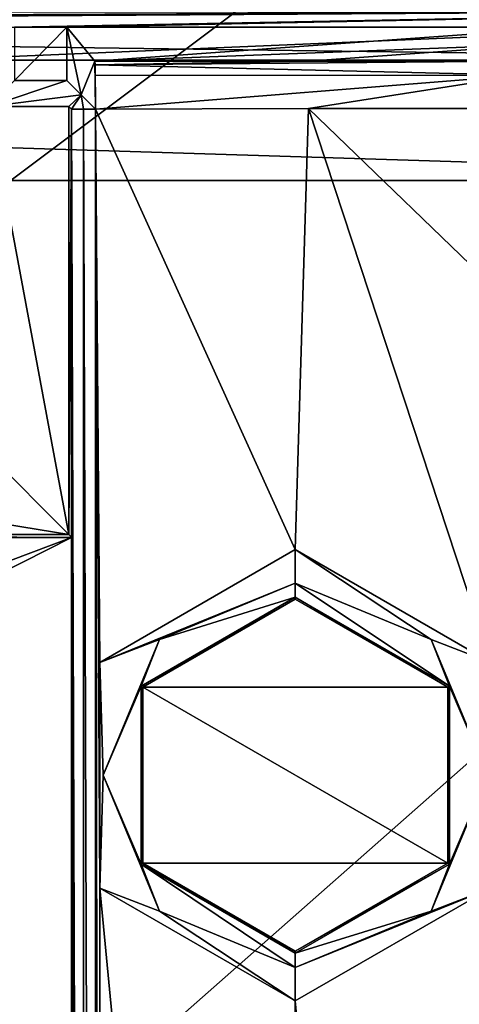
# Model space of a CAD drawing. Header units: metres. Extents: x -205 to 205, y -82 to 82.
# Tile 401 of 426: x 150 to 159, y 20 to 41. Entities that reach past the tile are written whole.
import ezdxf

# ---------------------------------------------------------------- set-up
doc = ezdxf.new("R2010")
doc.units = ezdxf.units.M
doc.layers.add('solid_PRT0003', color=7, linetype='CONTINUOUS')

msp = doc.modelspace()

# ---------------------------------------------------------------- linework, layer by layer
at = {"layer": 'solid_PRT0003'}
for points in [[(0, -75), (0, 75), (200, 75)], [(200, -75), (0, -75), (200, 75)], [(172.02478, 41.035542, 108.5), (89.953697, 41.035538, 108.5), (88.489235, 37.5, 108.5)], [(172.02478, 41.035542, 108.5), (88.489235, 37.5, 108.5), (173.489243, 37.5, 108.5)], [(90.963112, 40.026123, 108.410858), (93.489235, 41.072483, 108.410858), (171.015366, 40.026123, 108.410858)], [(93.489235, 40.722591, 75), (96.875961, 40.722591, 75), (168.489243, 41.072483, 108.410858)], [(93.489235, 41.072483, 108.410858), (93.489235, 40.722591, 75), (168.489243, 41.072483, 108.410858)], [(171.015366, 40.026123, 108.410858), (93.489235, 41.072483, 108.410858), (168.489243, 41.072483, 108.410858)], [(96.875961, 40.722591, 75), (100.246826, 40.722591, 75), (168.489243, 41.072483, 108.410858)], [(100.246826, 40.722591, 75), (110.791389, 40.722591, 75), (168.489243, 41.072483, 108.410858)], [(110.791389, 40.722591, 75), (111.887085, 40.722591, 75), (168.489243, 41.072483, 108.410858)], [(111.887085, 40.722591, 75), (150.091385, 40.722591, 75), (168.489243, 41.072483, 108.410858)], [(150.091385, 40.722591, 75), (151.187088, 40.722591, 75), (168.489243, 41.072483, 108.410858)], [(151.187088, 40.722591, 75), (161.731552, 40.722591, 75), (168.489243, 41.072483, 108.410858)], [(150.091385, 39.602154, 75), (151.187088, 40.722591, 75), (150.091385, 40.722591, 75)], [(150.091385, 39.602154, 75), (151.187088, 39.602154, 75), (151.187088, 40.722591, 75)], [(151.187088, 40.722591, 75), (151.780594, 40.010365, 6.989528), (161.731552, 40.722591, 75)], [(151.489807, 39.299431, 40.311337), (151.780594, 40.010365, 6.989528), (151.187088, 40.722591, 75)], [(151.489807, 39.299431, 40.311337), (151.187088, 40.722591, 75), (151.187088, 39.602154, 75)], [(151.780594, 40.010365, 6.989528), (161.219482, 40.366875, 41.032513), (161.731552, 40.722591, 75)], [(151.780594, 40.010365, 6.989528), (156.265564, 40.010365, 6.989528), (161.219482, 40.366875, 41.032513)], [(156.265564, 40.010365, 6.989528), (160.750534, 40.010365, 6.989528), (161.219482, 40.366875, 41.032513)], [(90.963112, 40.026123, 108.410858), (172.061722, 37.5, 108.410858), (89.916756, 37.5, 108.410858)], [(90.963112, 40.026123, 108.410858), (171.015366, 40.026123, 108.410858), (172.061722, 37.5, 108.410858)], [(151.489807, 39.299431, 40.311337), (151.789261, 38.999981, 5.997921), (151.780594, 40.010365, 6.989528)], [(151.783951, 39.929047, 6.604853), (156.265564, 40.010365, 6.989528), (151.780594, 40.010365, 6.989528)], [(151.789261, 38.999981, 5.997921), (151.783951, 39.929047, 6.604853), (151.780594, 40.010365, 6.989528)], [(151.783951, 39.929047, 6.604853), (160.750534, 40.010365, 6.989528), (156.265564, 40.010365, 6.989528)], [(160.750336, 39.713814, 6.2892), (160.750534, 40.010365, 6.989528), (151.783951, 39.929047, 6.604853)], [(151.789261, 38.999981, 5.997921), (151.786774, 39.70578, 6.28134), (151.783951, 39.929047, 6.604853)], [(160.750336, 39.713814, 6.2892), (151.783951, 39.929047, 6.604853), (151.786774, 39.70578, 6.28134)], [(149.546829, 39.057598, 12.6), (151.187088, 39.602154, 75), (150.091385, 39.602154, 75)], [(149.546829, 39.057598, 12.6), (151.489807, 39.299431, 40.311337), (151.187088, 39.602154, 75)], [(160.750336, 39.713814, 6.2892), (151.786774, 39.70578, 6.28134), (151.789261, 38.999981, 5.997921)], [(160.750336, 39.713814, 6.2892), (151.789261, 38.999981, 5.997921), (156.269791, 39.010742, 6)], [(160.750336, 39.713814, 6.2892), (156.269791, 39.010742, 6), (160.750336, 39.010418, 6)], [(151.231644, 39.057598, 12.6), (151.489807, 39.299431, 40.311337), (149.546829, 39.057598, 12.6)], [(151.231644, 39.057598, 12.6), (151.28923, 39, 6), (151.489807, 39.299431, 40.311337)], [(151.542328, 39, 6), (151.489807, 39.299431, 40.311337), (151.28923, 39, 6)], [(151.542328, 39, 6), (151.789261, 38.999981, 5.997921), (151.489807, 39.299431, 40.311337)], [(151.231644, 30.057598, 12.6), (149.546829, 39.057598, 12.6), (149.546829, 31.742403, 12.6)], [(151.231644, 30.057598, 12.6), (151.231644, 39.057598, 12.6), (149.546829, 39.057598, 12.6)], [(151.231644, 30.057598, 12.6), (151.28923, 39, 6), (151.231644, 39.057598, 12.6)], [(151.231644, 30.057598, 12.6), (151.28923, 30, 6), (151.28923, 39, 6)], [(151.542328, -39, 6), (151.28923, 39, 6), (151.28923, 30, 6)], [(151.542328, -39, 6), (151.542328, 39, 6), (151.28923, 39, 6)], [(151.542328, 39, 6), (151.789261, -38.999981, 5.997921), (151.789261, 38.999981, 5.997921)], [(151.542328, -39, 6), (151.789261, -38.999981, 5.997921), (151.542328, 39, 6)], [(155.989243, 29.741312, 6), (156.269791, 39.010742, 6), (151.789261, 38.999981, 5.997921)], [(151.883072, -27.370523, 6), (151.789261, 38.999981, 5.997921), (151.789261, -38.999981, 5.997921)], [(151.789261, 38.999981, 5.997921), (151.883072, -27.370523, 6), (151.883255, -22.629152, 6)], [(151.883255, 27.370848, 6), (155.989243, 29.741312, 6), (151.789261, 38.999981, 5.997921)], [(151.883072, 22.629477, 6), (151.883255, 27.370848, 6), (151.789261, 38.999981, 5.997921)], [(151.883255, -22.629152, 6), (151.883072, 22.629477, 6), (151.789261, 38.999981, 5.997921)], [(160.095398, 27.370523, 6), (156.269791, 39.010742, 6), (155.989243, 29.741312, 6)], [(160.463715, 34.96476, 6), (160.750336, 39.010418, 6), (156.269791, 39.010742, 6)], [(160.095398, 27.370523, 6), (160.463715, 34.96476, 6), (156.269791, 39.010742, 6)], [(88.489235, -37.5, 108.5), (173.489243, 37.5, 108.5), (88.489235, 37.5, 108.5)], [(88.489235, -37.5, 108.5), (173.489243, -37.5, 108.5), (173.489243, 37.5, 108.5)], [(172.061722, -37.5, 108.410858), (89.916756, -37.5, 108.410858), (89.916756, 37.5, 108.410858)], [(172.061722, 37.5, 108.410858), (172.061722, -37.5, 108.410858), (89.916756, 37.5, 108.410858)], [(151.231644, 30.057598, 12.6), (140.921005, 31.742403, 12.6), (140.921005, 30.057598, 12.6)], [(151.231644, 30.057598, 12.6), (149.546829, 31.742403, 12.6), (140.921005, 31.742403, 12.6)], [(130.989243, 30.02618, 9), (110.689232, 30, 6), (151.28923, 30, 6)], [(130.989243, 30.02618, 9), (151.28923, 30, 6), (140.921005, 30.057598, 12.6)], [(151.231644, 30.057598, 12.6), (140.921005, 30.057598, 12.6), (151.28923, 30, 6)], [(124.067749, 19.734287, 6), (151.28923, 30, 6), (110.689232, 30, 6)], [(124.067749, 19.734287, 6), (125.646461, 17, 6), (151.28923, 30, 6)], [(125.646461, 17, 6), (151.28923, -30, 6), (151.28923, 30, 6)], [(151.28923, -30, 6), (151.542328, -39, 6), (151.28923, 30, 6)], [(155.989243, 29.037296, 6.289814), (155.989243, 29.741312, 6), (151.883255, 27.370848, 6)], [(158.84404, 27.854799, 6.289814), (160.095398, 27.370523, 6), (155.989243, 29.741312, 6)], [(158.84404, 27.854799, 6.289814), (155.989243, 29.741312, 6), (155.989243, 29.037296, 6.289814)], [(153.13443, 27.854799, 6.289814), (155.989243, 29.037296, 6.289814), (151.883255, 27.370848, 6)], [(153.13443, 27.854799, 6.289814), (155.989243, 28.74135, 6.991273), (155.989243, 29.037296, 6.289814)], [(159.22934, 26.870661, 6.991273), (155.989243, 29.037296, 6.289814), (155.989243, 28.74135, 6.991273)], [(159.22934, 26.870661, 6.991273), (158.84404, 27.854799, 6.289814), (155.989243, 29.037296, 6.289814)], [(155.989243, 28.74135, 6.991273), (152.74913, 26.870682, 6.991273), (155.989243, 28.697639, 12)], [(153.13443, 27.854799, 6.289814), (152.74913, 26.870682, 6.991273), (155.989243, 28.74135, 6.991273)], [(152.74913, 26.870682, 6.991273), (152.786911, 26.848711, 12), (155.989243, 28.697639, 12)], [(159.191452, 26.84889, 12), (155.989243, 28.697639, 12), (152.786911, 26.848711, 12)], [(155.989243, 28.74135, 6.991273), (155.989243, 28.697639, 12), (159.191452, 26.84889, 12)], [(159.22934, 26.870661, 6.991273), (155.989243, 28.74135, 6.991273), (159.191452, 26.84889, 12)], [(151.951935, 25, 6.289814), (153.13443, 27.854799, 6.289814), (151.883255, 27.370848, 6)], [(151.951935, 25, 6.289814), (152.74913, 26.870682, 6.991273), (153.13443, 27.854799, 6.289814)], [(158.84404, 27.854799, 6.289814), (160.026535, 25, 6.289814), (160.095398, 27.370523, 6)], [(159.22934, 26.870661, 6.991273), (160.026535, 25, 6.289814), (158.84404, 27.854799, 6.289814)], [(151.951935, 25, 6.289814), (151.883255, 27.370848, 6), (151.883072, 22.629477, 6)], [(151.951935, 25, 6.289814), (152.74913, 23.129339, 6.991273), (152.74913, 26.870682, 6.991273)], [(152.74913, 26.870682, 6.991273), (152.74913, 23.129339, 6.991273), (152.786911, 26.848711, 12)], [(152.74913, 23.129339, 6.991273), (152.787018, 23.15111, 12), (152.786911, 26.848711, 12)], [(159.191559, 23.151289, 12), (159.191452, 26.84889, 12), (152.786911, 26.848711, 12)], [(159.191559, 23.151289, 12), (152.786911, 26.848711, 12), (152.787018, 23.15111, 12)], [(159.22934, 26.870661, 6.991273), (159.191452, 26.84889, 12), (159.191559, 23.151289, 12)], [(159.22934, 26.870661, 6.991273), (159.191559, 23.151289, 12), (159.22934, 23.129318, 6.991273)], [(159.22934, 26.870661, 6.991273), (159.22934, 23.129318, 6.991273), (160.026535, 25, 6.289814)], [(153.13443, 22.145201, 6.289814), (151.951935, 25, 6.289814), (151.883072, 22.629477, 6)], [(153.13443, 22.145201, 6.289814), (152.74913, 23.129339, 6.991273), (151.951935, 25, 6.289814)], [(160.026535, 25, 6.289814), (158.84404, 22.145201, 6.289814), (160.095215, 22.629152, 6)], [(159.22934, 23.129318, 6.991273), (158.84404, 22.145201, 6.289814), (160.026535, 25, 6.289814)], [(152.74913, 23.129339, 6.991273), (155.989243, 21.25865, 6.991273), (152.787018, 23.15111, 12)], [(155.989243, 20.962704, 6.289814), (155.989243, 21.25865, 6.991273), (152.74913, 23.129339, 6.991273)], [(155.989243, 20.962704, 6.289814), (152.74913, 23.129339, 6.991273), (153.13443, 22.145201, 6.289814)], [(159.191559, 23.151289, 12), (152.787018, 23.15111, 12), (155.989243, 21.302361, 12)], [(155.989243, 21.25865, 6.991273), (155.989243, 21.302361, 12), (152.787018, 23.15111, 12)], [(159.22934, 23.129318, 6.991273), (159.191559, 23.151289, 12), (155.989243, 21.302361, 12)], [(159.22934, 23.129318, 6.991273), (155.989243, 21.302361, 12), (155.989243, 21.25865, 6.991273)], [(159.22934, 23.129318, 6.991273), (155.989243, 21.25865, 6.991273), (158.84404, 22.145201, 6.289814)], [(151.883072, 22.629477, 6), (151.883255, -22.629152, 6), (155.989243, -20.258688, 6)], [(155.989243, 20.258688, 6), (151.883072, 22.629477, 6), (155.989243, -20.258688, 6)], [(153.13443, 22.145201, 6.289814), (151.883072, 22.629477, 6), (155.989243, 20.258688, 6)], [(160.095215, 22.629152, 6), (155.989243, 20.258688, 6), (160.095398, -22.629477, 6)], [(155.989243, 20.962704, 6.289814), (155.989243, 20.258688, 6), (160.095215, 22.629152, 6)], [(158.84404, 22.145201, 6.289814), (155.989243, 20.962704, 6.289814), (160.095215, 22.629152, 6)], [(155.989243, 20.962704, 6.289814), (153.13443, 22.145201, 6.289814), (155.989243, 20.258688, 6)], [(158.84404, 22.145201, 6.289814), (155.989243, 21.25865, 6.991273), (155.989243, 20.962704, 6.289814)], [(155.989243, 20.258688, 6), (155.989243, -20.258688, 6), (160.095398, -22.629477, 6)]]:
    msp.add_3dface(points, dxfattribs=at)

doc.saveas('drawing.dxf')
